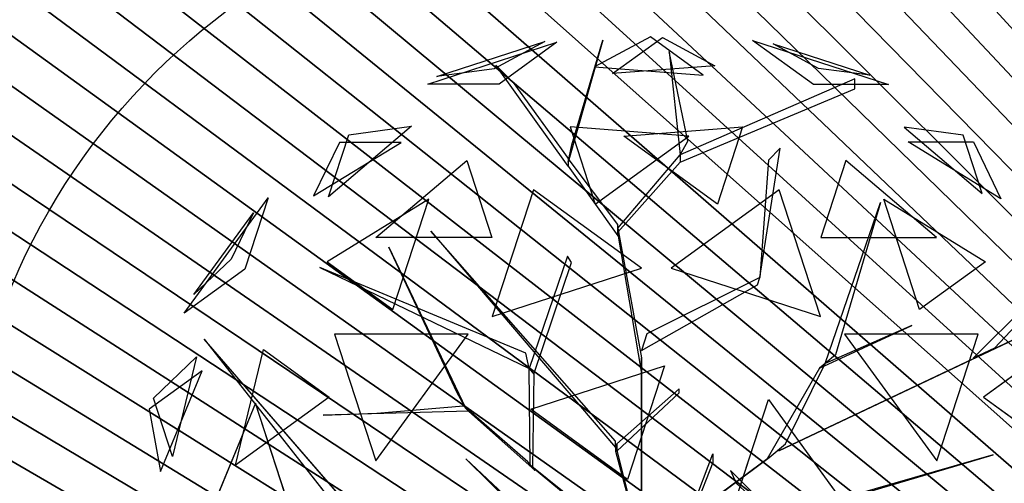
# Model space of a CAD drawing. Extents: x 22936 to 50368, y -4877 to 31080.
# Tile 344 of 601: x 47939 to 48125, y 3272 to 3359. Entities that reach past the tile are written whole.
import ezdxf

# ---------------------------------------------------------------- set-up
doc = ezdxf.new("R2010")
doc.units = 0
doc.layers.get('0').update_dxf_attribs({"linetype": 'CONTINUOUS'})
for name, color, linetype in [('00_TRACE_ARBRE', 3, 'CONTINUOUS'), ('00_TRACE_RDC', 241, 'CONTINUOUS'), ('08_AMENAGEMENTS_EXTERIEURS', 253, 'CONTINUOUS'), ('09_VEGETATION', 134, 'CONTINUOUS')]:
    doc.layers.add(name, color=color, linetype=linetype)

# ---------------------------------------------------------------- blocks, each defined once
blk = doc.blocks.new('TREE_GEOMETRIC_ROUND')
at = {"color": 7}
for p, q in [((73.1, 1727.2, 3565.9), (-113.8, 1626.2, 3265.8)), ((-53.5, 1603.3, 4661.7), (113.7, 1724.9, 4337.8)), ((250.8, 1598.1, 3199.5), (73.1, 1727.2, 3565.9)), ((113.7, 1724.9, 4337.8), (289.6, 1629.8, 4599.3)), ((-673.9, 1568, 4186.4), (-241.2, 1708.6, 4186.4)), ((-643.6, 1593.8, 3733.7), (-280.9, 1711.6, 3733.7)), ((-280.9, 1711.6, 3733.7), (-451.4, 1619.5, 3459.9)), ((-241.2, 1708.6, 4186.4), (-434.7, 1568, 4561.2)), ((-85.8, 1715.6, 3023), (-202.9, 1305.5, 3253.2)), ((-190.4, 1364.1, 3253.2), (-85.8, 1715.6, 3023)), ((620.5, 1566.6, 3316.1), (416.4, 1714.8, 3736.8)), ((416.4, 1714.8, 3736.8), (872.7, 1566.6, 3736.8)), ((638.1, 1620.9, 4415.9), (486, 1703.1, 4189.8)), ((486, 1703.1, 4189.8), (809.5, 1598, 4189.8)), ((136, 1677.9, 3577.5), (173.7, 1330.6, 3577.5)), ((198.8, 1376.7, 3650.7), (136, 1677.9, 3577.5)), ((-445.6, 1631.9, 3284.6), (-387.1, 1573.3, 3300.2)), ((-202.9, 1293, 3242.7), (-445.6, 1631.9, 3284.6)), ((-113.8, 1626.2, 3265.8), (250.8, 1598.1, 3199.5)), ((289.6, 1629.8, 4599.3), (-53.5, 1603.3, 4661.7)), ((809.5, 1598, 4189.8), (638.1, 1620.9, 4415.9)), ((-451.4, 1619.5, 3459.9), (-643.6, 1593.8, 3733.7)), ((-434.7, 1568, 4561.2), (-673.9, 1568, 4186.4)), ((-387.1, 1573.3, 3300.2), (-202.9, 1318.1, 3300.2)), ((759.5, 1585.9, 4205.1), (173.7, 1330.6, 3577.5)), ((872.7, 1566.6, 3736.8), (620.5, 1566.6, 3316.1)), ((759.5, 1552.4, 4205.1), (759.5, 1585.9, 4205.1)), ((173.7, 1305.5, 3608.8), (759.5, 1552.4, 4205.1)), ((-728.6, 1426.5, 3265.8), (-1007, 1189.4, 3199.5)), ((-939.1, 1398.3, 3565.9), (-728.6, 1426.5, 3265.8)), ((-196.4, 1424.5, 2902.3), (-112.1, 1165, 2577.8)), ((202.6, 1393.7, 2829.7), (-196.4, 1424.5, 2902.3)), ((-16.4, 1393.7, 5031.1), (382.6, 1424.5, 4958.5)), ((382.6, 1424.5, 4958.5), (298.3, 1165, 5283)), ((925.3, 1423.3, 4599.3), (1187.4, 1200.2, 4661.7)), ((1123.5, 1396.8, 4337.8), (925.3, 1423.3, 4599.3)), ((-1007, 1189.4, 3199.5), (-939.1, 1398.3, 3565.9)), ((-112.1, 1165, 2577.8), (202.6, 1393.7, 2829.7)), ((298.3, 1165, 5283), (-16.4, 1393.7, 5031.1)), ((1187.4, 1200.2, 4661.7), (1123.5, 1396.8, 4337.8)), ((-1057.1, 1192.3, 4599.3), (-763.9, 1372.5, 4661.7)), ((-970.7, 1372.5, 4337.8), (-1057.1, 1192.3, 4599.3)), ((-763.9, 1372.5, 4661.7), (-970.7, 1372.5, 4337.8)), ((-202.9, 1305.5, 3253.2), (-190.4, 1364.1, 3253.2)), ((173.7, 1330.6, 3577.5), (198.8, 1376.7, 3650.7)), ((1249.6, 1183.3, 3265.8), (938.1, 1374.8, 3199.5)), ((938.1, 1374.8, 3199.5), (1157.7, 1374.8, 3565.9)), ((1157.7, 1374.8, 3565.9), (1249.6, 1183.3, 3265.8)), ((-35.6, 1083.8, 3300.2), (173.7, 1330.6, 3577.5)), ((173.7, 1330.6, 3577.5), (173.7, 1305.5, 3608.8)), ((440.3, 918.1, 4131.9), (508.8, 1353.2, 4822.3)), ((508.8, 1353.2, 4822.3), (469.9, 1312.8, 4644.5)), ((-847.9, 1052.3, 2829.7), (-543.2, 1311.8, 2902.3)), ((-543.2, 1311.8, 2902.3), (-458.8, 1052.3, 2577.8)), ((-35.6, 1096.3, 3315.9), (-202.9, 1318.1, 3300.2)), ((-202.9, 1318.1, 3300.2), (-202.9, 1293, 3242.7)), ((-202.9, 1293, 3242.7), (-35.6, 1058.6, 3242.7)), ((173.7, 1305.5, 3608.8), (-35.6, 1071.2, 3326.4)), ((469.9, 1312.8, 4644.5), (440.3, 918.1, 4074.4)), ((729.4, 1311.8, 4958.5), (645, 1052.3, 5283)), ((1034.1, 1052.3, 5031.1), (729.4, 1311.8, 4958.5)), ((-319.5, 1213.2, 5178.3), (-458, 787, 5468.4)), ((43.2, 949.8, 5468.4), (-319.5, 1213.2, 5178.3)), ((505.7, 1213.2, 2682.5), (143.1, 949.8, 2392.4)), ((644.2, 787, 2392.4), (505.7, 1213.2, 2682.5)), ((-1491.6, 798.4, 3736.8), (-1209.6, 1186.5, 3736.8)), ((-1209.6, 1186.5, 3736.8), (-1287.6, 946.6, 3316.1)), ((-670.7, 1181.1, 5031.1), (-1011.6, 971.5, 4958.5)), ((-790.9, 811.1, 5283), (-670.7, 1181.1, 5031.1)), ((659.8, 629.4, 4074.4), (845.8, 1171, 4367.3)), ((845.8, 1171, 4367.3), (695.2, 658.9, 4126.7)), ((977.1, 811.1, 2577.8), (856.9, 1181.1, 2829.7)), ((856.9, 1181.1, 2829.7), (1197.9, 971.5, 2902.3)), ((-1458.9, 861, 4189.8), (-1259, 1136.1, 4189.8)), ((-1259, 1136.1, 4189.8), (-1333.8, 980.2, 4415.9)), ((-35.6, 1058.6, 3242.7), (-35.6, 1096.3, 3315.9)), ((-664.3, 1074, 5052.5), (-43.9, 347.3, 3886.1)), ((-664.3, 1074, 5042), (-664.3, 1074, 5052.5)), ((-43.9, 368.2, 3797.1), (-664.3, 1074, 5042)), ((-35.6, 1071.2, 3326.4), (-35.6, 1083.8, 3300.2)), ((-35.6, 1083.8, 3300.2), (43.9, 648.6, 2772)), ((43.9, 602.6, 2829.5), (-35.6, 1071.2, 3326.4)), ((-458.8, 1052.3, 2577.8), (-847.9, 1052.3, 2829.7)), ((645, 1052.3, 5283), (1034.1, 1052.3, 5031.1)), ((1157, 647.6, 3462.4), (1550.3, 1040.4, 3357.8)), ((-804.6, 1020.4, 3023), (-546, 478.3, 3253.2)), ((-575, 530.8, 3253.2), (-804.6, 1020.4, 3023)), ((-1333.8, 980.2, 4415.9), (-1458.9, 861, 4189.8)), ((-1011.6, 971.5, 4958.5), (-790.9, 811.1, 5283)), ((-204.6, 990.2, 4205.1), (-334, 613, 3577.5)), ((-317.6, 594, 3608.8), (-191.1, 969.2, 4205.1)), ((-191.1, 969.2, 4205.1), (-204.6, 990.2, 4205.1)), ((1197.9, 971.5, 2902.3), (977.1, 811.1, 2577.8)), ((-1287.6, 946.6, 3316.1), (-1491.6, 798.4, 3736.8)), ((-345.2, 664.2, 3650.7), (-1035.9, 952.1, 3577.5)), ((-1035.9, 952.1, 3577.5), (-334, 613, 3577.5)), ((-458, 787, 5468.4), (43.2, 949.8, 5468.4)), ((143.1, 949.8, 2392.4), (644.2, 787, 2392.4)), ((43.9, 673.7, 2892.3), (432.8, 894.1, 4074.4)), ((440.3, 918.1, 4074.4), (61.4, 729.6, 2965.5)), ((432.8, 894.1, 4074.4), (440.3, 918.1, 4074.4)), ((440.3, 918.1, 4074.4), (440.3, 918.1, 4131.9)), ((1444.2, 912, 3431), (1228.9, 681.4, 3488.5)), ((504.8, 335.9, 3415.3), (1641.7, 875.3, 3593.2)), ((1641.7, 875.3, 3593.2), (504.8, 335.9, 3357.8)), ((-538.8, 728.2, 2392.4), (-987, 728.2, 2682.5)), ((-987, 728.2, 2682.5), (-848.5, 302, 2392.4)), ((-848.5, 302, 2392.4), (-538.8, 728.2, 2392.4)), ((61.4, 729.6, 2965.5), (43.9, 673.7, 2892.3)), ((640.5, 613.4, 4105.7), (950.7, 757.4, 4806.6)), ((950.7, 757.4, 4806.6), (659.8, 629.4, 4074.4)), ((725, 728.2, 5468.4), (1034.7, 302, 5468.4)), ((1173.2, 728.2, 5178.3), (725, 728.2, 5468.4)), ((1034.7, 302, 5468.4), (1173.2, 728.2, 5178.3)), ((-1424.8, 711.3, 4367.3), (-981.2, 146.5, 4126.7)), ((-935.2, 146.5, 4074.4), (-1424.8, 711.3, 4367.3)), ((-1319.9, 287.5, 5031.1), (-1225.9, 676.5, 4958.5)), ((-1225.9, 676.5, 4958.5), (-1005.2, 516.2, 5283)), ((-334, 613, 3577.5), (-345.2, 664.2, 3650.7)), ((1228.9, 681.4, 3488.5), (1157, 647.6, 3462.4)), ((1412.1, 676.5, 2902.3), (1191.4, 516.2, 2577.8)), ((-1594.7, 513.6, 4337.8), (-1450, 651.5, 4599.3)), ((-1450, 651.5, 4599.3), (-1530.8, 317, 4661.7)), ((43.9, 648.6, 2772), (43.9, 602.6, 2829.5)), ((43.9, 8.4, 1966.5), (43.9, 648.6, 2772)), ((526.6, 359.6, 3415.3), (659.8, 629.4, 4074.4)), ((659.8, 629.4, 4074.4), (640.5, 613.4, 4105.7)), ((695.2, 658.9, 4126.7), (659.8, 629.4, 4074.4)), ((-1431.8, 604.8, 3199.5), (-1609.5, 475.7, 3565.9)), ((-1571.2, 266.8, 3265.8), (-1431.8, 604.8, 3199.5)), ((-330.3, 289.4, 3300.2), (-334, 613, 3577.5)), ((-334, 613, 3577.5), (-317.6, 594, 3608.8)), ((-327.8, 475.9, 5644.3), (120.7, 621.6, 5644.3)), ((120.7, 621.6, 5644.3), (-3.3, 240.2, 5736.5)), ((43.9, 602.6, 2829.5), (43.9, -41.8, 1966.5)), ((640.5, 613.4, 4105.7), (465.5, 308.8, 3415.3)), ((-317.6, 594, 3608.8), (-322, 279.9, 3326.4)), ((-546, 478.3, 3253.2), (-575, 530.8, 3253.2)), ((169.5, 544, 4498), (-39.8, 359.9, 3797.1)), ((-39.8, 334.8, 3870.4), (169.5, 531.4, 4498)), ((169.5, 531.4, 4498), (169.5, 544, 4498)), ((-1530.8, 317, 4661.7), (-1594.7, 513.6, 4337.8)), ((-1252.3, 495.8, 2829.7), (-1404.9, 125.8, 2902.3)), ((-1005.2, 516.2, 5283), (-1319.9, 287.5, 5031.1)), ((-1132, 125.8, 2577.8), (-1252.3, 495.8, 2829.7)), ((345.4, 126.8, 5736.5), (469.4, 508.3, 5644.3)), ((469.4, 508.3, 5644.3), (746.6, 126.8, 5644.3)), ((1191.4, 516.2, 2577.8), (1506.2, 287.5, 2829.7)), ((-1609.5, 475.7, 3565.9), (-1571.2, 266.8, 3265.8)), ((-537.8, 468.9, 3242.7), (-1025.3, 456, 3284.6)), ((-1025.3, 456, 3284.6), (-844.8, 462.9, 3300.2)), ((-844.8, 462.9, 3300.2), (-554.3, 487.8, 3300.2)), ((-554.3, 487.8, 3300.2), (-537.8, 468.9, 3242.7)), ((-338.5, 298.9, 3315.9), (-554.3, 487.8, 3300.2)), ((-537.8, 468.9, 3242.7), (-313.8, 270.5, 3242.7)), ((-3.3, 240.2, 5736.5), (-327.8, 475.9, 5644.3)), ((-43.9, 347.3, 3886.1), (-43.9, 368.2, 3797.1)), ((-43.9, 359.9, 3797.1), (-43.9, 334.8, 3870.4)), ((48.1, -4.2, 2364), (-43.9, 359.9, 3797.1)), ((-43.9, 334.8, 3870.4), (48.1, -4.2, 2510.4)), ((-39.8, 359.9, 3797.1), (-39.8, 334.8, 3870.4)), ((471.9, 314.1, 3415.3), (526.6, 359.6, 3415.3)), ((504.8, 335.9, 3357.8), (504.8, 335.9, 3415.3)), ((-546.1, 309.6, 5523.2), (-257.3, 25.1, 4895.5)), ((-257.3, 37.7, 5010.6), (-546.1, 309.6, 5523.2)), ((-313.8, 270.5, 3242.7), (-338.5, 298.9, 3315.9)), ((43.9, -309.6, 4440.5), (282.4, 326.4, 5654)), ((43.9, -4.2, 2510.4), (471.9, 314.1, 3357.8)), ((471.9, 314.1, 3415.3), (43.9, -4.2, 2583.7)), ((282.4, 326.4, 5654), (282.4, 297.1, 5491.8)), ((465.5, 308.8, 3415.3), (471.9, 314.1, 3415.3)), ((471.9, 314.1, 3357.8), (471.9, 314.1, 3415.3)), ((1223.9, 322.2, 5052.5), (479.1, 108.8, 3886.1)), ((500, 108.8, 3797.1), (1223.9, 322.2, 5042)), ((1223.9, 322.2, 5042), (1223.9, 322.2, 5052.5)), ((-322, 279.9, 3326.4), (-330.3, 289.4, 3300.2)), ((-330.3, 289.4, 3300.2), (15, 12.8, 2772)), ((45.1, -22, 2829.5), (-322, 279.9, 3326.4)), ((282.4, 297.1, 5491.8), (43.9, -309.6, 4513.7)), ((342.6, 270.2, 4498), (360.8, 227.9, 4498)), ((477.9, 134.4, 3870.4), (342.6, 270.2, 4498)), ((360.8, 227.9, 4498), (487.8, 111.3, 3797.1))]:
    blk.add_line(p, q, dxfattribs=at)
mesh = blk.add_polyface(dxfattribs=at)
corners = [(73.1, 1727.2, 3565.9), (-113.8, 1626.2, 3265.8), (250.8, 1598.1, 3199.5)]
mesh.append_faces([[corners[k] for k in face] for face in [(0, 1, 2)]], dxfattribs={"color": 7})
mesh = blk.add_polyface(dxfattribs=at)
corners = [(-53.5, 1603.3, 4661.7), (113.7, 1724.9, 4337.8), (289.6, 1629.8, 4599.3)]
mesh.append_faces([[corners[k] for k in face] for face in [(0, 1, 2)]], dxfattribs={"color": 7})
mesh = blk.add_polyface(dxfattribs=at)
corners = [(-434.7, 1568, 4561.2), (-673.9, 1568, 4186.4), (-241.2, 1708.6, 4186.4)]
mesh.append_faces([[corners[k] for k in face] for face in [(0, 1, 2)]], dxfattribs={"color": 7})
mesh = blk.add_polyface(dxfattribs=at)
corners = [(-280.9, 1711.6, 3733.7), (-451.4, 1619.5, 3459.9), (-643.6, 1593.8, 3733.7)]
mesh.append_faces([[corners[k] for k in face] for face in [(0, 1, 2)]], dxfattribs={"color": 7})
mesh = blk.add_polyface(dxfattribs=at)
corners = [(-85.8, 1715.6, 3023), (-202.9, 1305.5, 3253.2), (-190.4, 1364.1, 3253.2)]
mesh.append_faces([[corners[k] for k in face] for face in [(0, 1, 2)]], dxfattribs={"color": 7})
mesh = blk.add_polyface(dxfattribs=at)
corners = [(872.7, 1566.6, 3736.8), (620.5, 1566.6, 3316.1), (416.4, 1714.8, 3736.8)]
mesh.append_faces([[corners[k] for k in face] for face in [(0, 1, 2)]], dxfattribs={"color": 7})
mesh = blk.add_polyface(dxfattribs=at)
corners = [(638.1, 1620.9, 4415.9), (486, 1703.1, 4189.8), (809.5, 1598, 4189.8)]
mesh.append_faces([[corners[k] for k in face] for face in [(0, 1, 2)]], dxfattribs={"color": 7})
mesh = blk.add_polyface(dxfattribs=at)
corners = [(136, 1677.9, 3577.5), (173.7, 1330.6, 3577.5), (198.8, 1376.7, 3650.7)]
mesh.append_faces([[corners[k] for k in face] for face in [(0, 1, 2)]], dxfattribs={"color": 7})
mesh = blk.add_polyface(dxfattribs=at)
corners = [(-939.1, 1398.3, 3565.9), (-728.6, 1426.5, 3265.8), (-1007, 1189.4, 3199.5)]
mesh.append_faces([[corners[k] for k in face] for face in [(0, 1, 2)]], dxfattribs={"color": 7})
mesh = blk.add_polyface(dxfattribs=at)
corners = [(-196.4, 1424.5, 2902.3), (-112.1, 1165, 2577.8), (202.6, 1393.7, 2829.7)]
mesh.append_faces([[corners[k] for k in face] for face in [(0, 1, 2)]], dxfattribs={"color": 7})
mesh = blk.add_polyface(dxfattribs=at)
corners = [(298.3, 1165, 5283), (-16.4, 1393.7, 5031.1), (382.6, 1424.5, 4958.5)]
mesh.append_faces([[corners[k] for k in face] for face in [(0, 1, 2)]], dxfattribs={"color": 7})
mesh = blk.add_polyface(dxfattribs=at)
corners = [(1187.4, 1200.2, 4661.7), (1123.5, 1396.8, 4337.8), (925.3, 1423.3, 4599.3)]
mesh.append_faces([[corners[k] for k in face] for face in [(0, 1, 2)]], dxfattribs={"color": 7})
mesh = blk.add_polyface(dxfattribs=at)
corners = [(-763.9, 1372.5, 4661.7), (-970.7, 1372.5, 4337.8), (-1057.1, 1192.3, 4599.3)]
mesh.append_faces([[corners[k] for k in face] for face in [(0, 1, 2)]], dxfattribs={"color": 7})
mesh = blk.add_polyface(dxfattribs=at)
corners = [(1157.7, 1374.8, 3565.9), (1249.6, 1183.3, 3265.8), (938.1, 1374.8, 3199.5)]
mesh.append_faces([[corners[k] for k in face] for face in [(0, 1, 2)]], dxfattribs={"color": 7})
mesh = blk.add_polyface(dxfattribs=at)
corners = [(-543.2, 1311.8, 2902.3), (-458.8, 1052.3, 2577.8), (-847.9, 1052.3, 2829.7)]
mesh.append_faces([[corners[k] for k in face] for face in [(0, 1, 2)]], dxfattribs={"color": 7})
mesh = blk.add_polyface(dxfattribs=at)
corners = [(645, 1052.3, 5283), (1034.1, 1052.3, 5031.1), (729.4, 1311.8, 4958.5)]
mesh.append_faces([[corners[k] for k in face] for face in [(0, 1, 2)]], dxfattribs={"color": 7})
mesh = blk.add_polyface(dxfattribs=at)
corners = [(43.2, 949.8, 5468.4), (-319.5, 1213.2, 5178.3), (-458, 787, 5468.4)]
mesh.append_faces([[corners[k] for k in face] for face in [(0, 1, 2)]], dxfattribs={"color": 7})
mesh = blk.add_polyface(dxfattribs=at)
corners = [(644.2, 787, 2392.4), (505.7, 1213.2, 2682.5), (143.1, 949.8, 2392.4)]
mesh.append_faces([[corners[k] for k in face] for face in [(0, 1, 2)]], dxfattribs={"color": 7})
mesh = blk.add_polyface(dxfattribs=at)
corners = [(-1209.6, 1186.5, 3736.8), (-1287.6, 946.6, 3316.1), (-1491.6, 798.4, 3736.8)]
mesh.append_faces([[corners[k] for k in face] for face in [(0, 1, 2)]], dxfattribs={"color": 7})
mesh = blk.add_polyface(dxfattribs=at)
corners = [(-670.7, 1181.1, 5031.1), (-1011.6, 971.5, 4958.5), (-790.9, 811.1, 5283)]
mesh.append_faces([[corners[k] for k in face] for face in [(0, 1, 2)]], dxfattribs={"color": 7})
mesh = blk.add_polyface(dxfattribs=at)
corners = [(845.8, 1171, 4367.3), (695.2, 658.9, 4126.7), (659.8, 629.4, 4074.4)]
mesh.append_faces([[corners[k] for k in face] for face in [(0, 1, 2)]], dxfattribs={"color": 7})
mesh = blk.add_polyface(dxfattribs=at)
corners = [(1197.9, 971.5, 2902.3), (977.1, 811.1, 2577.8), (856.9, 1181.1, 2829.7)]
mesh.append_faces([[corners[k] for k in face] for face in [(0, 1, 2)]], dxfattribs={"color": 7})
mesh = blk.add_polyface(dxfattribs=at)
corners = [(-1259, 1136.1, 4189.8), (-1333.8, 980.2, 4415.9), (-1458.9, 861, 4189.8)]
mesh.append_faces([[corners[k] for k in face] for face in [(0, 1, 2)]], dxfattribs={"color": 7})
mesh = blk.add_polyface(dxfattribs=at)
corners = [(-804.6, 1020.4, 3023), (-546, 478.3, 3253.2), (-575, 530.8, 3253.2)]
mesh.append_faces([[corners[k] for k in face] for face in [(0, 1, 2)]], dxfattribs={"color": 7})
mesh = blk.add_polyface(dxfattribs=at)
corners = [(-345.2, 664.2, 3650.7), (-1035.9, 952.1, 3577.5), (-334, 613, 3577.5)]
mesh.append_faces([[corners[k] for k in face] for face in [(0, 1, 2)]], dxfattribs={"color": 7})
mesh = blk.add_polyface(dxfattribs=at)
corners = [(1641.7, 875.3, 3593.2), (504.8, 335.9, 3357.8), (504.8, 335.9, 3415.3)]
mesh.append_faces([[corners[k] for k in face] for face in [(0, 1, 2)]], dxfattribs={"color": 7})
mesh = blk.add_polyface(dxfattribs=at)
corners = [(-538.8, 728.2, 2392.4), (-987, 728.2, 2682.5), (-848.5, 302, 2392.4)]
mesh.append_faces([[corners[k] for k in face] for face in [(0, 1, 2)]], dxfattribs={"color": 7})
mesh = blk.add_polyface(dxfattribs=at)
corners = [(950.7, 757.4, 4806.6), (659.8, 629.4, 4074.4), (640.5, 613.4, 4105.7)]
mesh.append_faces([[corners[k] for k in face] for face in [(0, 1, 2)]], dxfattribs={"color": 7})
mesh = blk.add_polyface(dxfattribs=at)
corners = [(1173.2, 728.2, 5178.3), (725, 728.2, 5468.4), (1034.7, 302, 5468.4)]
mesh.append_faces([[corners[k] for k in face] for face in [(0, 1, 2)]], dxfattribs={"color": 7})
mesh = blk.add_polyface(dxfattribs=at)
corners = [(-1424.8, 711.3, 4367.3), (-981.2, 146.5, 4126.7), (-935.2, 146.5, 4074.4)]
mesh.append_faces([[corners[k] for k in face] for face in [(0, 1, 2)]], dxfattribs={"color": 7})
mesh = blk.add_polyface(dxfattribs=at)
corners = [(-1225.9, 676.5, 4958.5), (-1005.2, 516.2, 5283), (-1319.9, 287.5, 5031.1)]
mesh.append_faces([[corners[k] for k in face] for face in [(0, 1, 2)]], dxfattribs={"color": 7})
mesh = blk.add_polyface(dxfattribs=at)
corners = [(1412.1, 676.5, 2902.3), (1191.4, 516.2, 2577.8), (1506.2, 287.5, 2829.7)]
mesh.append_faces([[corners[k] for k in face] for face in [(0, 1, 2)]], dxfattribs={"color": 7})
mesh = blk.add_polyface(dxfattribs=at)
corners = [(-1450, 651.5, 4599.3), (-1530.8, 317, 4661.7), (-1594.7, 513.6, 4337.8)]
mesh.append_faces([[corners[k] for k in face] for face in [(0, 1, 2)]], dxfattribs={"color": 7})
mesh = blk.add_polyface(dxfattribs=at)
corners = [(43.9, 8.4, 1966.5), (43.9, 602.6, 2829.5), (43.9, -41.8, 1966.5), (43.9, 648.6, 2772)]
mesh.append_faces([[corners[k] for k in face] for face in [(0, 1, 2), (1, 0, 3)]], dxfattribs={"vtx0": -1, "color": 7})
mesh = blk.add_polyface(dxfattribs=at)
corners = [(-1431.8, 604.8, 3199.5), (-1609.5, 475.7, 3565.9), (-1571.2, 266.8, 3265.8)]
mesh.append_faces([[corners[k] for k in face] for face in [(0, 1, 2)]], dxfattribs={"color": 7})
mesh = blk.add_polyface(dxfattribs=at)
corners = [(120.7, 621.6, 5644.3), (-3.3, 240.2, 5736.5), (-327.8, 475.9, 5644.3)]
mesh.append_faces([[corners[k] for k in face] for face in [(0, 1, 2)]], dxfattribs={"color": 7})
mesh = blk.add_polyface(dxfattribs=at)
corners = [(-1252.3, 495.8, 2829.7), (-1404.9, 125.8, 2902.3), (-1132, 125.8, 2577.8)]
mesh.append_faces([[corners[k] for k in face] for face in [(0, 1, 2)]], dxfattribs={"color": 7})
mesh = blk.add_polyface(dxfattribs=at)
corners = [(746.6, 126.8, 5644.3), (345.4, 126.8, 5736.5), (469.4, 508.3, 5644.3)]
mesh.append_faces([[corners[k] for k in face] for face in [(0, 1, 2)]], dxfattribs={"color": 7})
mesh = blk.add_polyface(dxfattribs=at)
corners = [(-546.1, 309.6, 5523.2), (-257.3, 25.1, 4895.5), (-257.3, 37.7, 5010.6)]
mesh.append_faces([[corners[k] for k in face] for face in [(0, 1, 2)]], dxfattribs={"color": 7})
mesh = blk.add_polyface(dxfattribs=at)
corners = [(471.9, 314.1, 3357.8), (43.9, -4.2, 2583.7), (43.9, -4.2, 2510.4), (471.9, 314.1, 3415.3)]
mesh.append_faces([[corners[k] for k in face] for face in [(0, 1, 2), (1, 0, 3)]], dxfattribs={"vtx0": -1, "color": 7})
blk = doc.blocks.new('ARBRE_SIMPLE')
blk.add_circle((0, 0), 250)
blk = doc.blocks.new('GROUPER_1')
at = {"layer": '00_TRACE_ARBRE', "xscale": 0.5, "yscale": 0.5, "zscale": 0.5, "rotation": 10.53798942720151}
blk.add_blockref('ARBRE_SIMPLE', (6438.31, 3871.97), dxfattribs=at)
blk = doc.blocks.new('GROUPER_2')
at = {"layer": '00_TRACE_RDC'}
blk.add_blockref('GROUPER_1', (12098.99, 4265.72), dxfattribs=at)
blk = doc.blocks.new('GROUPER_17')
at = {"layer": '08_AMENAGEMENTS_EXTERIEURS'}
mesh = blk.add_polyface(dxfattribs=at)
corners = [(16.45, 1860.4), (0, 1328), (0, 1844.55), (1795, 1328), (33.02, 1876.27), (49.71, 1892.12), (66.55, 1907.89), (83.55, 1923.55), (100.74, 1939.04), (118.11, 1954.33), (135.7, 1969.37), (153.53, 1984.11), (171.6, 1998.5), (189.93, 2012.5), (208.55, 2026.07), (227.46, 2039.16), (246.69, 2051.72), (266.25, 2063.72), (286.11, 2075.18), (306.26, 2086.08), (326.69, 2096.46), (347.37, 2106.3), (368.28, 2115.64), (389.4, 2124.46), (410.72, 2132.79), (432.21, 2140.64), (453.87, 2148), (475.66, 2154.9), (497.57, 2161.34), (519.59, 2167.33), (541.68, 2172.89), (563.84, 2178.01), (586.04, 2182.71), (608.27, 2187), (630.51, 2190.89), (652.73, 2194.39), (674.92, 2197.5), (697.06, 2200.25), (719.14, 2202.62), (741.15, 2204.62), (763.1, 2206.23), (785, 2207.43), (806.84, 2208.22), (828.63, 2208.57), (850.38, 2208.48), (872.08, 2207.93), (893.75, 2206.9), (915.39, 2205.39), (936.99, 2203.38), (958.57, 2200.86), (980.13, 2197.81), (1001.67, 2194.22), (1023.19, 2190.07), (1044.71, 2185.36), (1066.22, 2180.06), (1087.73, 2174.17), (1109.23, 2167.67), (1130.75, 2160.55), (1152.27, 2152.79), (1173.81, 2144.38), (1195.36, 2135.31), (1216.93, 2125.59), (1238.5, 2115.38), (1260.06, 2104.88), (1281.58, 2094.27), (1303.04, 2083.75), (1324.43, 2073.52), (1345.72, 2063.77), (1366.89, 2054.69), (1387.93, 2046.48), (1408.82, 2039.32), (1429.54, 2033.42), (1450.06, 2028.98), (1470.36, 2026.17), (1490.44, 2025.2), (1510.26, 2026.26), (1529.82, 2029.54), (1549.07, 2035.18), (1567.96, 2043.07), (1586.43, 2053.03), (1604.39, 2064.91), (1621.79, 2078.53), (1638.55, 2093.74), (1654.6, 2110.37), (1669.89, 2128.24), (1684.32, 2147.2), (1697.85, 2167.08), (1710.39, 2187.71), (1721.89, 2208.92), (1732.26, 2230.56), (1741.45, 2252.45), (1749.38, 2274.43), (1756.03, 2296.38), (1761.5, 2318.27), (1765.9, 2340.13), (1769.36, 2361.94), (1771.99, 2383.72), (1773.91, 2405.46), (1775.24, 2427.19), (1776.09, 2448.89), (1776.59, 2470.58), (1776.85, 2492.26), (1777, 2513.93), (2395.68, 2513.93), (1845, 75), (1845, 0), (1332.44, 6187.9), (953.84, 4324.79), (744.56, 6114.92), (1503.53, 4690.87), (1872.82, 4324.79), (2843.74, 4811.2), (2680.87, 4187.05), (193.79, -1456.02), (188.09, -1836.1), (174.84, -1645.82), (233.16, -2021.44), (244.41, -1272.11), (308.78, -2196.56), (325.25, -1099.34), (412.78, -2356.46), (434, -942.64), (3662.14, -2801.42), (567.57, -806.46), (722.14, -694.7), (893.31, -610.54), (1076.21, -556.38), (1155.38, -537.12), (1232.99, -512.33), (1308.66, -482.14), (1382.02, -446.69), (1452.7, -406.15), (1520.35, -360.74), (1584.63, -310.68), (1645.22, -256.21), (1701.82, -197.6), (1754.16, -135.16), (1801.96, -69.18), (1795, 75)]
mesh.append_faces([[corners[k] for k in face] for face in [(0, 1, 2), (106, 107, 108), (113, 114, 115)]], dxfattribs={"vtx0": -1})
mesh.append_faces([[corners[k] for k in face] for face in [(1, 0, 3), (104, 103, 105), (107, 109, 110), (110, 111, 112), (114, 113, 116), (116, 117, 118), (118, 119, 120), (120, 121, 122), (122, 112, 111)]], dxfattribs={"vtx0": -1, "vtx1": -1})
mesh.append_faces([[corners[k] for k in face] for face in [(3, 103, 104), (122, 105, 103)]], dxfattribs={"vtx0": -1, "vtx1": -1, "vtx2": -1})
mesh.append_faces([[corners[k] for k in face] for face in [(3, 0, 4), (3, 4, 5), (3, 5, 6), (3, 6, 7), (3, 7, 8), (3, 8, 9), (3, 9, 10), (3, 10, 11), (3, 11, 12), (3, 12, 13), (3, 13, 14), (3, 14, 15), (3, 15, 16), (3, 16, 17), (3, 17, 18), (3, 18, 19), (3, 19, 20), (3, 20, 21), (3, 21, 22), (3, 22, 23), (3, 23, 24), (3, 24, 25), (3, 25, 26), (3, 26, 27), (3, 27, 28), (3, 28, 29), (3, 29, 30), (3, 30, 31), (3, 31, 32), (3, 32, 33), (3, 33, 34), (3, 34, 35), (3, 35, 36), (3, 36, 37), (3, 37, 38), (3, 38, 39), (3, 39, 40), (3, 40, 41), (3, 41, 42), (3, 42, 43), (3, 43, 44), (3, 44, 45), (3, 45, 46), (3, 46, 47), (3, 47, 48), (3, 48, 49), (3, 49, 50), (3, 50, 51), (3, 51, 52), (3, 52, 53), (3, 53, 54), (3, 54, 55), (3, 55, 56), (3, 56, 57), (3, 57, 58), (3, 58, 59), (3, 59, 60), (3, 60, 61), (3, 61, 62), (3, 62, 63), (3, 63, 64), (3, 64, 65), (3, 65, 66), (3, 66, 67), (3, 67, 68), (3, 68, 69), (3, 69, 70), (3, 70, 71), (3, 71, 72), (3, 72, 73), (3, 73, 74), (3, 74, 75), (3, 75, 76), (3, 76, 77), (3, 77, 78), (3, 78, 79), (3, 79, 80), (3, 80, 81), (3, 81, 82), (3, 82, 83), (3, 83, 84), (3, 84, 85), (3, 85, 86), (3, 86, 87), (3, 87, 88), (3, 88, 89), (3, 89, 90), (3, 90, 91), (3, 91, 92), (3, 92, 93), (3, 93, 94), (3, 94, 95), (3, 95, 96), (3, 96, 97), (3, 97, 98), (3, 98, 99), (3, 99, 100), (3, 100, 101), (3, 101, 102), (3, 102, 103), (107, 106, 109), (110, 109, 111), (116, 113, 117), (118, 117, 119), (120, 119, 121), (122, 121, 123), (122, 123, 124), (122, 124, 125), (122, 125, 126), (122, 126, 127), (122, 127, 128), (122, 128, 129), (122, 129, 130), (122, 130, 131), (122, 131, 132), (122, 132, 133), (122, 133, 134), (122, 134, 135), (122, 135, 136), (122, 136, 137), (122, 137, 105), (122, 103, 112)]], dxfattribs={"vtx0": -1, "vtx2": -1})
mesh.append_faces([[corners[k] for k in face] for face in [(104, 138, 3)]], dxfattribs={"vtx2": -1})

msp = doc.modelspace()

# ---------------------------------------------------------------- block references
at = {"layer": '00_TRACE_RDC'}
msp.add_blockref('GROUPER_2', (29515.15, -4876.93), dxfattribs=at)
at = {"layer": '08_AMENAGEMENTS_EXTERIEURS', "color": 54}
msp.add_blockref('GROUPER_17', (46706.19, 1619.93), dxfattribs=at)
at = {"layer": '09_VEGETATION', "xscale": 0.05625, "yscale": 0.05625, "zscale": 0.05625}
msp.add_blockref('TREE_GEOMETRIC_ROUND', (48053.56, 3258.9), dxfattribs=at)

doc.saveas('drawing.dxf')
